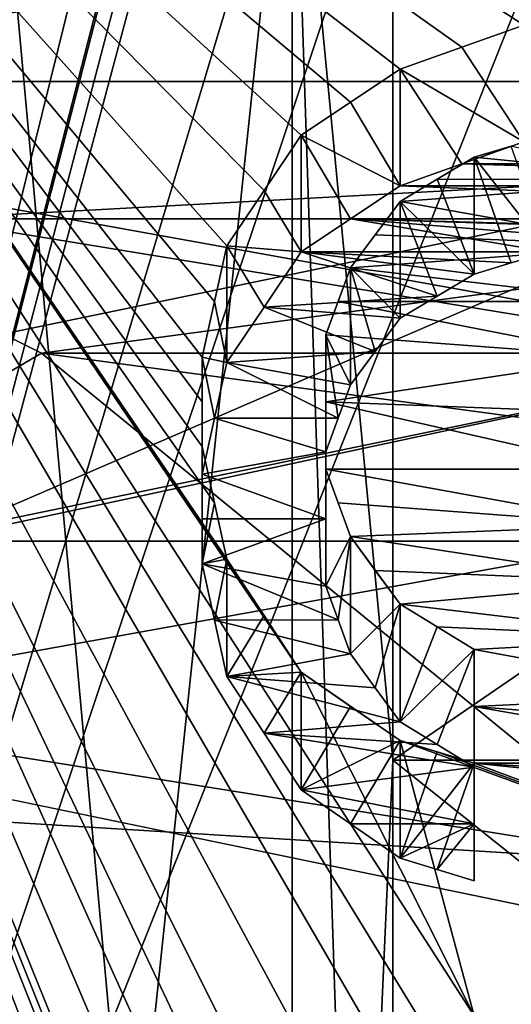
# Model space of a CAD drawing. Header units: millimetres. Extents: x -20 to 172, y -100 to 100.
# Tile 276 of 346: x 116.71 to 118.83, y 16.58 to 20.81. Entities that reach past the tile are written whole.
import ezdxf

# ---------------------------------------------------------------- set-up
doc = ezdxf.new("R2010")
doc.units = ezdxf.units.MM
doc.header["$LTSCALE"] = 37.722908
for name, color, linetype in [('1', 7, 'CONTINUOUS'), ('1791', 7, 'CONTINUOUS'), ('1792', 7, 'CONTINUOUS'), ('1803', 7, 'CONTINUOUS'), ('1820', 7, 'CONTINUOUS'), ('2102', 7, 'CONTINUOUS'), ('2103', 7, 'CONTINUOUS'), ('2104', 7, 'CONTINUOUS'), ('2105', 7, 'CONTINUOUS'), ('2106', 7, 'CONTINUOUS'), ('2107', 7, 'CONTINUOUS'), ('2128', 7, 'CONTINUOUS'), ('2167', 7, 'CONTINUOUS'), ('2168', 7, 'CONTINUOUS'), ('2169', 7, 'CONTINUOUS'), ('2170', 7, 'CONTINUOUS'), ('2171', 7, 'CONTINUOUS'), ('2172', 7, 'CONTINUOUS'), ('2173', 7, 'CONTINUOUS'), ('2174', 7, 'CONTINUOUS'), ('2175', 7, 'CONTINUOUS'), ('2176', 7, 'CONTINUOUS'), ('2177', 7, 'CONTINUOUS'), ('2178', 7, 'CONTINUOUS'), ('2406', 7, 'CONTINUOUS'), ('2407', 7, 'CONTINUOUS'), ('3', 7, 'CONTINUOUS'), ('3021', 7, 'CONTINUOUS'), ('3038', 7, 'CONTINUOUS'), ('3624', 7, 'CONTINUOUS'), ('3625', 7, 'CONTINUOUS'), ('3628', 7, 'CONTINUOUS'), ('3629', 7, 'CONTINUOUS'), ('3630', 7, 'CONTINUOUS'), ('3631', 7, 'CONTINUOUS'), ('3635', 7, 'CONTINUOUS'), ('3638', 7, 'CONTINUOUS'), ('3651', 7, 'CONTINUOUS'), ('3657', 7, 'CONTINUOUS'), ('43', 7, 'CONTINUOUS'), ('48', 7, 'CONTINUOUS'), ('60', 7, 'CONTINUOUS'), ('71', 7, 'CONTINUOUS'), ('85', 7, 'CONTINUOUS'), ('86', 7, 'CONTINUOUS')]:
    doc.layers.add(name, color=color, linetype=linetype)

msp = doc.modelspace()

# ---------------------------------------------------------------- linework, layer by layer
at = {"layer": '1', "color": 250, "linetype": 'Continuous', "true_color": 0x323232}
for points in [[(157, 14.875, -25.7643), (157, 25.7643, -14.875), (-19.8395, 14.875, -25.7643), (157, 14.875, -25.7643)], [(-19.8395, 14.875, -25.7643), (157, 25.7643, -14.875), (-19.8395, 25.7643, -14.875), (-19.8395, 14.875, -25.7643)]]:
    msp.add_3dface(points, dxfattribs=at)
at = {"layer": '1791', "color": 250, "linetype": 'Continuous', "true_color": 0x191919}
for points in [[(114.2371, 18.959, 89.162), (120, 20.1525, 87.0948), (116.325, 18.5674, 88.2404), (114.2371, 18.959, 89.162)], [(120, 20.1525, 87.0948), (114.2371, 18.959, 89.162), (116.325, 19.953, 89.0404), (120, 20.1525, 87.0948)], [(116.325, 18.5674, 88.2404), (120, 20.1525, 87.0948), (123.675, 18.5674, 88.2404), (116.325, 18.5674, 88.2404)], [(123.675, 19.953, 89.0404), (120, 20.1525, 87.0948), (116.325, 19.953, 89.0404), (123.675, 19.953, 89.0404)]]:
    msp.add_3dface(points, dxfattribs=at)
at = {"layer": '1792', "color": 250, "linetype": 'Continuous', "true_color": 0x191919}
for points in [[(120, 19.3525, 88.4804), (116.325, 19.953, 89.0404), (115.3685, 18.3933, 90.1418), (120, 19.3525, 88.4804)], [(123.675, 19.953, 89.0404), (116.325, 19.953, 89.0404), (120, 19.3525, 88.4804), (123.675, 19.953, 89.0404)], [(116.325, 18.5674, 88.2404), (120, 19.3525, 88.4804), (115.3685, 18.3933, 90.1418), (116.325, 18.5674, 88.2404)], [(116.325, 18.5674, 88.2404), (123.675, 18.5674, 88.2404), (120, 19.3525, 88.4804), (116.325, 18.5674, 88.2404)]]:
    msp.add_3dface(points, dxfattribs=at)
at = {"layer": '1803', "color": 250, "linetype": 'Continuous', "true_color": 0x323232}
for points in [[(153.1595, 4.0619, -42.0543), (153.1595, 21.125, -36.5896), (86.8405, 4.0619, -42.0543), (153.1595, 4.0619, -42.0543)], [(86.8405, 4.0619, -42.0543), (153.1595, 21.125, -36.5896), (86.8405, 21.125, -36.5896), (86.8405, 4.0619, -42.0543)]]:
    msp.add_3dface(points, dxfattribs=at)
at = {"layer": '1820', "color": 250, "linetype": 'Continuous', "true_color": 0x323232}
for points in [[(113.7701, 8.1204, -47.5618), (113.7701, 24.125, -41.7857), (117.6064, 9.4876, -47.308), (113.7701, 8.1204, -47.5618)], [(117.9255, 18.003, -44.7655), (113.7701, 24.125, -41.7857), (117.766, 18.2466, -44.6668), (117.9255, 18.003, -44.7655)], [(113.7701, 24.125, -41.7857), (117.9255, 18.003, -44.7655), (118.6702, 16.5257, -45.3317), (113.7701, 24.125, -41.7857)], [(117.766, 18.2466, -44.6668), (113.7701, 24.125, -41.7857), (117.6064, 18.4897, -44.5667), (117.766, 18.2466, -44.6668)], [(117.6064, 18.4897, -44.5667), (113.7701, 24.125, -41.7857), (117.5532, 18.7318, -44.4655), (117.6064, 18.4897, -44.5667)], [(117.5532, 18.7318, -44.4655), (113.7701, 24.125, -41.7857), (117.5, 18.9734, -44.363), (117.5532, 18.7318, -44.4655)], [(117.5, 18.9734, -44.363), (113.7701, 24.125, -41.7857), (117.5, 19.1661, -44.2801), (117.5, 18.9734, -44.363)], [(117.5, 19.1661, -44.2801), (113.7701, 24.125, -41.7857), (117.5, 19.3584, -44.1963), (117.5, 19.1661, -44.2801)], [(117.5, 19.3584, -44.1963), (113.7701, 24.125, -41.7857), (117.5532, 19.5979, -44.0906), (117.5, 19.3584, -44.1963)], [(117.5532, 19.5979, -44.0906), (113.7701, 24.125, -41.7857), (117.6064, 19.837, -43.9836), (117.5532, 19.5979, -44.0906)], [(117.6064, 19.837, -43.9836), (113.7701, 24.125, -41.7857), (117.7659, 20.0751, -43.8754), (117.6064, 19.837, -43.9836)], [(117.7659, 20.0751, -43.8754), (113.7701, 24.125, -41.7857), (117.9255, 20.3127, -43.7659), (117.7659, 20.0751, -43.8754)], [(117.9255, 20.3127, -43.7659), (113.7701, 24.125, -41.7857), (118.1383, 20.4548, -43.6997), (117.9255, 20.3127, -43.7659)], [(118.1383, 20.4548, -43.6997), (113.7701, 24.125, -41.7857), (118.3511, 20.5968, -43.633), (118.1383, 20.4548, -43.6997)], [(118.3511, 20.5968, -43.633), (113.7701, 24.125, -41.7857), (118.617, 20.6912, -43.5883), (118.3511, 20.5968, -43.633)], [(118.617, 20.6912, -43.5883), (113.7701, 24.125, -41.7857), (118.883, 20.7856, -43.5433), (118.617, 20.6912, -43.5883)], [(118.883, 20.7856, -43.5433), (113.7701, 24.125, -41.7857), (119.2553, 20.8327, -43.5208), (118.883, 20.7856, -43.5433)], [(117.6064, 14.0044, -46.1729), (113.7701, 24.125, -41.7857), (117.5532, 14.3616, -46.0631), (117.6064, 14.0044, -46.1729)], [(113.7701, 24.125, -41.7857), (117.6064, 14.0044, -46.1729), (118.2447, 11.8277, -46.7779), (113.7701, 24.125, -41.7857)], [(117.5532, 14.3616, -46.0631), (113.7701, 24.125, -41.7857), (117.5, 14.7179, -45.9505), (117.5532, 14.3616, -46.0631)], [(117.5, 14.7179, -45.9505), (113.7701, 24.125, -41.7857), (117.5, 14.8193, -45.9179), (117.5, 14.7179, -45.9505)], [(117.5, 14.8193, -45.9179), (113.7701, 24.125, -41.7857), (117.5, 14.9207, -45.885), (117.5, 14.8193, -45.9179)], [(117.5, 14.9207, -45.885), (113.7701, 24.125, -41.7857), (117.5531, 15.2741, -45.7686), (117.5, 14.9207, -45.885)], [(117.5531, 15.2741, -45.7686), (113.7701, 24.125, -41.7857), (117.6064, 15.6266, -45.6494), (117.5531, 15.2741, -45.7686)], [(117.6064, 15.6266, -45.6494), (113.7701, 24.125, -41.7857), (117.7127, 15.8271, -45.5803), (117.6064, 15.6266, -45.6494)], [(117.7127, 15.8271, -45.5803), (113.7701, 24.125, -41.7857), (117.8191, 16.0274, -45.5103), (117.7127, 15.8271, -45.5803)], [(117.8191, 16.0274, -45.5103), (113.7701, 24.125, -41.7857), (118.0318, 16.2269, -45.4395), (117.8191, 16.0274, -45.5103)], [(118.0318, 16.2269, -45.4395), (113.7701, 24.125, -41.7857), (118.2447, 16.4263, -45.3678), (118.0318, 16.2269, -45.4395)], [(118.2447, 16.4263, -45.3678), (113.7701, 24.125, -41.7857), (118.4574, 16.476, -45.3498), (118.2447, 16.4263, -45.3678)], [(118.4574, 16.476, -45.3498), (113.7701, 24.125, -41.7857), (118.6702, 16.5257, -45.3317), (118.4574, 16.476, -45.3498)], [(117.6064, 9.4876, -47.308), (113.7701, 24.125, -41.7857), (117.5532, 9.7564, -47.2533), (117.6064, 9.4876, -47.308)], [(117.5532, 9.7564, -47.2533), (113.7701, 24.125, -41.7857), (117.5, 10.025, -47.1971), (117.5532, 9.7564, -47.2533)], [(117.5, 10.025, -47.1971), (113.7701, 24.125, -41.7857), (117.5, 10.2388, -47.1511), (117.5, 10.025, -47.1971)], [(117.5, 10.2388, -47.1511), (113.7701, 24.125, -41.7857), (117.5, 10.4525, -47.1042), (117.5, 10.2388, -47.1511)], [(117.5, 10.4525, -47.1042), (113.7701, 24.125, -41.7857), (117.5531, 10.7184, -47.0444), (117.5, 10.4525, -47.1042)], [(117.5531, 10.7184, -47.0444), (113.7701, 24.125, -41.7857), (117.6064, 10.984, -46.9831), (117.5531, 10.7184, -47.0444)], [(117.6064, 10.984, -46.9831), (113.7701, 24.125, -41.7857), (117.7658, 11.2482, -46.9206), (117.6064, 10.984, -46.9831)], [(117.7658, 11.2482, -46.9206), (113.7701, 24.125, -41.7857), (117.9255, 11.5123, -46.8565), (117.7658, 11.2482, -46.9206)], [(117.9255, 11.5123, -46.8565), (113.7701, 24.125, -41.7857), (118.085, 11.67, -46.8174), (117.9255, 11.5123, -46.8565)], [(118.085, 11.67, -46.8174), (113.7701, 24.125, -41.7857), (118.2447, 11.8277, -46.7779), (118.085, 11.67, -46.8174)], [(118.8298, 20.2652, -43.7879), (119.6276, 20.1226, -43.8537), (118.6702, 20.2178, -43.8099), (118.8298, 20.2652, -43.7879)], [(118.6702, 20.2178, -43.8099), (119.6276, 20.1226, -43.8537), (118.5106, 20.1227, -43.8536), (118.6702, 20.2178, -43.8099)], [(118.5106, 20.1227, -43.8536), (119.6276, 20.1226, -43.8537), (118.3511, 20.0276, -43.8971), (118.5106, 20.1227, -43.8536)], [(119.6276, 20.1226, -43.8537), (119.4149, 19.837, -43.9836), (118.3511, 20.0276, -43.8971), (119.6276, 20.1226, -43.8537)], [(118.3511, 20.0276, -43.8971), (119.4149, 19.837, -43.9836), (118.2447, 19.8846, -43.9621), (118.3511, 20.0276, -43.8971)], [(118.2447, 19.8846, -43.9621), (119.4149, 19.837, -43.9836), (118.1383, 19.7415, -44.0266), (118.2447, 19.8846, -43.9621)], [(119.4149, 19.837, -43.9836), (119.3617, 19.5979, -44.0906), (118.1383, 19.7415, -44.0266), (119.4149, 19.837, -43.9836)], [(118.1383, 19.7415, -44.0266), (119.3617, 19.5979, -44.0906), (118.0851, 19.598, -44.0906), (118.1383, 19.7415, -44.0266)], [(118.0851, 19.598, -44.0906), (119.3085, 19.3584, -44.1963), (118.0319, 19.4543, -44.1542), (118.0851, 19.598, -44.0906)], [(119.3617, 19.5979, -44.0906), (119.3085, 19.3584, -44.1963), (118.0851, 19.598, -44.0906), (119.3617, 19.5979, -44.0906)], [(118.0319, 19.4543, -44.1542), (119.3085, 19.3584, -44.1963), (118.0319, 19.166, -44.2801), (118.0319, 19.4543, -44.1542)], [(119.3085, 19.3584, -44.1963), (119.3085, 19.1179, -44.3009), (118.0319, 19.166, -44.2801), (119.3085, 19.3584, -44.1963)], [(119.3085, 19.1179, -44.3009), (119.3085, 18.8769, -44.4041), (118.0319, 19.166, -44.2801), (119.3085, 19.1179, -44.3009)], [(118.0319, 19.166, -44.2801), (119.3085, 18.8769, -44.4041), (118.0319, 18.8769, -44.4041), (118.0319, 19.166, -44.2801)], [(119.3085, 18.8769, -44.4041), (119.3617, 18.635, -44.5062), (118.0319, 18.8769, -44.4041), (119.3085, 18.8769, -44.4041)], [(118.0319, 18.8769, -44.4041), (119.3617, 18.635, -44.5062), (118.0851, 18.7319, -44.4655), (118.0319, 18.8769, -44.4041)], [(119.3617, 18.635, -44.5062), (118.1383, 18.5867, -44.5264), (118.0851, 18.7319, -44.4655), (119.3617, 18.635, -44.5062)], [(119.4149, 18.3926, -44.6069), (118.1383, 18.5867, -44.5264), (119.3617, 18.635, -44.5062), (119.4149, 18.3926, -44.6069)], [(118.2447, 18.4411, -44.5869), (118.1383, 18.5867, -44.5264), (119.4149, 18.3926, -44.6069), (118.2447, 18.4411, -44.5869)], [(118.3511, 18.2954, -44.6469), (118.2447, 18.4411, -44.5869), (119.4149, 18.3926, -44.6069), (118.3511, 18.2954, -44.6469)], [(119.5745, 18.1492, -44.7065), (118.3511, 18.2954, -44.6469), (119.4149, 18.3926, -44.6069), (119.5745, 18.1492, -44.7065)], [(118.5107, 18.198, -44.6866), (118.3511, 18.2954, -44.6469), (119.5745, 18.1492, -44.7065), (118.5107, 18.198, -44.6866)], [(118.6702, 18.1006, -44.7262), (118.5107, 18.198, -44.6866), (119.5745, 18.1492, -44.7065), (118.6702, 18.1006, -44.7262)], [(119.734, 17.9054, -44.8047), (118.6702, 18.1006, -44.7262), (119.5745, 18.1492, -44.7065), (119.734, 17.9054, -44.8047)], [(118.6702, 17.8564, -44.8242), (118.6702, 18.1006, -44.7262), (119.734, 17.9054, -44.8047), (118.6702, 17.8564, -44.8242)], [(118.1384, 17.8564, -44.8242), (118.3511, 17.7097, -44.8824), (117.9255, 18.003, -44.7655), (118.1384, 17.8564, -44.8242)], [(117.9255, 18.003, -44.7655), (118.3511, 17.7097, -44.8824), (118.6702, 16.5257, -45.3317), (117.9255, 18.003, -44.7655)], [(119.8937, 17.7586, -44.8631), (118.6702, 17.8564, -44.8242), (119.734, 17.9054, -44.8047), (119.8937, 17.7586, -44.8631)], [(118.6702, 17.6117, -44.921), (118.6702, 17.8564, -44.8242), (120.0532, 17.6117, -44.921), (118.6702, 17.6117, -44.921)], [(120.0532, 17.6117, -44.921), (118.6702, 17.8564, -44.8242), (119.8937, 17.7586, -44.8631), (120.0532, 17.6117, -44.921)], [(118.3511, 17.7097, -44.8824), (118.5107, 17.6607, -44.9017), (121.3298, 16.625, -45.2954), (118.3511, 17.7097, -44.8824)], [(118.6702, 16.5257, -45.3317), (118.3511, 17.7097, -44.8824), (121.3298, 16.625, -45.2954), (118.6702, 16.5257, -45.3317)], [(118.6702, 17.6117, -44.921), (121.3298, 16.625, -45.2954), (118.5107, 17.6607, -44.9017), (118.6702, 17.6117, -44.921)], [(120.5851, 17.4153, -44.9975), (118.6702, 17.6117, -44.921), (120.3192, 17.5135, -44.9593), (120.5851, 17.4153, -44.9975)], [(118.6702, 17.6117, -44.921), (120.5851, 17.4153, -44.9975), (121.3298, 16.625, -45.2954), (118.6702, 17.6117, -44.921)], [(120.3192, 17.5135, -44.9593), (118.6702, 17.6117, -44.921), (120.0532, 17.6117, -44.921), (120.3192, 17.5135, -44.9593)], [(121.3298, 16.3764, -45.3859), (118.6702, 16.5257, -45.3317), (121.3298, 16.625, -45.2954), (121.3298, 16.3764, -45.3859)]]:
    msp.add_3dface(points, dxfattribs=at)
at = {"layer": '2102', "color": 250, "linetype": 'Continuous', "true_color": 0x323232}
for points in [[(118.1383, 18.5867, -44.5264), (118.0319, 18.8769, -44.4041), (118.0851, 18.7319, -44.4655), (118.1383, 18.5867, -44.5264)], [(118.0319, 18.8769, -44.4041), (118.1383, 18.5867, -44.5264), (118.0319, 18.3731, -43.5315), (118.0319, 18.8769, -44.4041)], [(118.0319, 18.3731, -43.5315), (118.1383, 18.5867, -44.5264), (118.0851, 18.2279, -43.5925), (118.0319, 18.3731, -43.5315)], [(118.0851, 18.2279, -43.5925), (118.1383, 18.5867, -44.5264), (118.1383, 18.0824, -43.653), (118.0851, 18.2279, -43.5925)]]:
    msp.add_3dface(points, dxfattribs=at)
at = {"layer": '2103', "color": 250, "linetype": 'Continuous', "true_color": 0x323232}
for points in [[(118.0319, 19.4543, -44.1542), (118.0319, 19.166, -44.2801), (118.0319, 18.8769, -44.4041), (118.0319, 19.4543, -44.1542)], [(118.0319, 19.4543, -44.1542), (118.0319, 18.8769, -44.4041), (118.0319, 18.9513, -43.2829), (118.0319, 19.4543, -44.1542)], [(118.0319, 18.9513, -43.2829), (118.0319, 18.8769, -44.4041), (118.0319, 18.6626, -43.4082), (118.0319, 18.9513, -43.2829)], [(118.0319, 18.6626, -43.4082), (118.0319, 18.8769, -44.4041), (118.0319, 18.3731, -43.5315), (118.0319, 18.6626, -43.4082)]]:
    msp.add_3dface(points, dxfattribs=at)
at = {"layer": '2104', "color": 250, "linetype": 'Continuous', "true_color": 0x323232}
for points in [[(118.1383, 19.7415, -44.0266), (118.0851, 19.598, -44.0906), (118.0319, 19.4543, -44.1542), (118.1383, 19.7415, -44.0266)], [(118.1383, 19.7415, -44.0266), (118.0319, 19.4543, -44.1542), (118.1383, 19.2388, -43.1559), (118.1383, 19.7415, -44.0266)], [(118.1383, 19.2388, -43.1559), (118.0319, 19.4543, -44.1542), (118.0851, 19.0951, -43.2196), (118.1383, 19.2388, -43.1559)], [(118.0851, 19.0951, -43.2196), (118.0319, 19.4543, -44.1542), (118.0319, 18.9513, -43.2829), (118.0851, 19.0951, -43.2196)]]:
    msp.add_3dface(points, dxfattribs=at)
at = {"layer": '2105', "color": 250, "linetype": 'Continuous', "true_color": 0x323232}
for points in [[(118.3511, 20.0276, -43.8971), (118.2447, 19.8846, -43.9621), (118.1383, 19.7415, -44.0266), (118.3511, 20.0276, -43.8971)], [(118.3511, 20.0276, -43.8971), (118.1383, 19.7415, -44.0266), (118.3511, 19.5252, -43.0271), (118.3511, 20.0276, -43.8971)], [(118.3511, 19.5252, -43.0271), (118.1383, 19.7415, -44.0266), (118.2447, 19.3821, -43.0917), (118.3511, 19.5252, -43.0271)], [(118.2447, 19.3821, -43.0917), (118.1383, 19.7415, -44.0266), (118.1383, 19.2388, -43.1559), (118.2447, 19.3821, -43.0917)]]:
    msp.add_3dface(points, dxfattribs=at)
at = {"layer": '2106', "color": 250, "linetype": 'Continuous', "true_color": 0x323232}
for points in [[(118.6702, 20.2178, -43.8099), (118.5106, 20.1227, -43.8536), (118.6702, 19.7156, -42.9401), (118.6702, 20.2178, -43.8099)], [(118.3511, 20.0276, -43.8971), (118.6702, 19.7156, -42.9401), (118.5106, 20.1227, -43.8536), (118.3511, 20.0276, -43.8971)], [(118.6702, 19.7156, -42.9401), (118.3511, 20.0276, -43.8971), (118.5106, 19.6205, -42.9837), (118.6702, 19.7156, -42.9401)], [(118.5106, 19.6205, -42.9837), (118.3511, 20.0276, -43.8971), (118.3511, 19.5252, -43.0271), (118.5106, 19.6205, -42.9837)]]:
    msp.add_3dface(points, dxfattribs=at)
at = {"layer": '2107', "color": 250, "linetype": 'Continuous', "true_color": 0x323232}
for points in [[(118.6702, 20.2178, -43.8099), (118.9894, 19.8107, -42.8964), (118.8298, 20.2652, -43.7879), (118.6702, 20.2178, -43.8099)], [(118.9894, 19.8107, -42.8964), (118.6702, 20.2178, -43.8099), (118.8298, 19.7632, -42.9183), (118.9894, 19.8107, -42.8964)], [(118.8298, 19.7632, -42.9183), (118.6702, 20.2178, -43.8099), (118.6702, 19.7156, -42.9401), (118.8298, 19.7632, -42.9183)]]:
    msp.add_3dface(points, dxfattribs=at)
at = {"layer": '2128', "color": 250, "linetype": 'Continuous', "true_color": 0x323232}
for points in [[(118.617, 20.1896, -42.7194), (118.883, 20.284, -42.6746), (121.383, 20.1896, -42.7194), (118.617, 20.1896, -42.7194)], [(118.3511, 20.095, -42.7639), (118.617, 20.1896, -42.7194), (121.6489, 20.095, -42.7639), (118.3511, 20.095, -42.7639)], [(118.617, 20.1896, -42.7194), (121.383, 20.1896, -42.7194), (121.6489, 20.095, -42.7639), (118.617, 20.1896, -42.7194)], [(118.1383, 19.9529, -42.8304), (118.3511, 20.095, -42.7639), (121.8617, 19.9529, -42.8304), (118.1383, 19.9529, -42.8304)], [(118.3511, 20.095, -42.7639), (121.6489, 20.095, -42.7639), (121.8617, 19.9529, -42.8304), (118.3511, 20.095, -42.7639)], [(118.9894, 19.8107, -42.8964), (117.9255, 19.8107, -42.8964), (118.1383, 19.9529, -42.8304), (118.9894, 19.8107, -42.8964)], [(119.8404, 19.9056, -42.8524), (119.6277, 19.9056, -42.8524), (118.1383, 19.9529, -42.8304), (119.8404, 19.9056, -42.8524)], [(119.8404, 19.9056, -42.8524), (118.1383, 19.9529, -42.8304), (121.8617, 19.9529, -42.8304), (119.8404, 19.9056, -42.8524)], [(119.6277, 19.9056, -42.8524), (119.3085, 19.8581, -42.8744), (118.1383, 19.9529, -42.8304), (119.6277, 19.9056, -42.8524)], [(119.3085, 19.8581, -42.8744), (118.9894, 19.8107, -42.8964), (118.1383, 19.9529, -42.8304), (119.3085, 19.8581, -42.8744)], [(118.5106, 19.6205, -42.9837), (117.7659, 19.5728, -43.0054), (117.9255, 19.8107, -42.8964), (118.5106, 19.6205, -42.9837)], [(118.9894, 19.8107, -42.8964), (118.8298, 19.7632, -42.9183), (117.9255, 19.8107, -42.8964), (118.9894, 19.8107, -42.8964)], [(118.8298, 19.7632, -42.9183), (118.6702, 19.7156, -42.9401), (117.9255, 19.8107, -42.8964), (118.8298, 19.7632, -42.9183)], [(118.6702, 19.7156, -42.9401), (118.5106, 19.6205, -42.9837), (117.9255, 19.8107, -42.8964), (118.6702, 19.7156, -42.9401)], [(118.5106, 19.6205, -42.9837), (118.3511, 19.5252, -43.0271), (117.7659, 19.5728, -43.0054), (118.5106, 19.6205, -42.9837)], [(118.2447, 19.3821, -43.0917), (117.6064, 19.3344, -43.1132), (117.7659, 19.5728, -43.0054), (118.2447, 19.3821, -43.0917)], [(118.3511, 19.5252, -43.0271), (118.2447, 19.3821, -43.0917), (117.7659, 19.5728, -43.0054), (118.3511, 19.5252, -43.0271)], [(118.2447, 19.3821, -43.0917), (118.1383, 19.2388, -43.1559), (117.6064, 19.3344, -43.1132), (118.2447, 19.3821, -43.0917)], [(118.0851, 19.0951, -43.2196), (117.5532, 19.0951, -43.2197), (117.6064, 19.3344, -43.1132), (118.0851, 19.0951, -43.2196)], [(118.1383, 19.2388, -43.1559), (118.0851, 19.0951, -43.2196), (117.6064, 19.3344, -43.1132), (118.1383, 19.2388, -43.1559)], [(118.0319, 18.9513, -43.2829), (117.5, 18.8552, -43.3249), (117.5532, 19.0951, -43.2197), (118.0319, 18.9513, -43.2829)], [(118.0851, 19.0951, -43.2196), (118.0319, 18.9513, -43.2829), (117.5532, 19.0951, -43.2197), (118.0851, 19.0951, -43.2196)], [(118.0319, 18.9513, -43.2829), (118.0319, 18.6626, -43.4082), (117.5, 18.8552, -43.3249), (118.0319, 18.9513, -43.2829)], [(118.0319, 18.6626, -43.4082), (117.5, 18.6627, -43.4081), (117.5, 18.8552, -43.3249), (118.0319, 18.6626, -43.4082)], [(118.0319, 18.6626, -43.4082), (117.5, 18.4698, -43.4906), (117.5, 18.6627, -43.4081), (118.0319, 18.6626, -43.4082)], [(118.0319, 18.6626, -43.4082), (118.0319, 18.3731, -43.5315), (117.5, 18.4698, -43.4906), (118.0319, 18.6626, -43.4082)], [(118.0319, 18.3731, -43.5315), (118.0851, 18.2279, -43.5925), (117.5, 18.4698, -43.4906), (118.0319, 18.3731, -43.5315)], [(118.0851, 18.2279, -43.5925), (117.5532, 18.2278, -43.5925), (117.5, 18.4698, -43.4906), (118.0851, 18.2279, -43.5925)], [(118.0851, 18.2279, -43.5925), (118.1383, 18.0824, -43.653), (117.5532, 18.2278, -43.5925), (118.0851, 18.2279, -43.5925)], [(118.1383, 18.0824, -43.653), (117.6064, 17.9853, -43.6931), (117.5532, 18.2278, -43.5925), (118.1383, 18.0824, -43.653)], [(118.1383, 18.0824, -43.653), (118.2447, 17.9367, -43.7131), (117.6064, 17.9853, -43.6931), (118.1383, 18.0824, -43.653)], [(118.2447, 17.9367, -43.7131), (118.3511, 17.7907, -43.7727), (117.6064, 17.9853, -43.6931), (118.2447, 17.9367, -43.7131)], [(118.3511, 17.7907, -43.7727), (117.766, 17.7419, -43.7926), (117.6064, 17.9853, -43.6931), (118.3511, 17.7907, -43.7727)], [(118.3511, 17.7907, -43.7727), (118.5107, 17.6932, -43.8122), (117.766, 17.7419, -43.7926), (118.3511, 17.7907, -43.7727)], [(118.5107, 17.6932, -43.8122), (118.6702, 17.5956, -43.8515), (117.766, 17.7419, -43.7926), (118.5107, 17.6932, -43.8122)], [(118.6702, 17.5956, -43.8515), (117.9255, 17.4979, -43.8906), (117.766, 17.7419, -43.7926), (118.6702, 17.5956, -43.8515)], [(118.6702, 17.5956, -43.8515), (118.6702, 17.351, -43.9489), (117.9255, 17.4979, -43.8906), (118.6702, 17.5956, -43.8515)], [(118.6702, 17.351, -43.9489), (118.1384, 17.3511, -43.9489), (117.9255, 17.4979, -43.8906), (118.6702, 17.351, -43.9489)], [(118.6702, 17.351, -43.9489), (118.3511, 17.2041, -44.0066), (118.1384, 17.3511, -43.9489), (118.6702, 17.351, -43.9489)], [(118.3511, 17.2041, -44.0066), (118.6702, 17.351, -43.9489), (118.5107, 17.155, -44.0258), (118.3511, 17.2041, -44.0066)], [(118.6702, 17.1059, -44.0449), (118.5107, 17.155, -44.0258), (118.6702, 17.351, -43.9489), (118.6702, 17.1059, -44.0449)]]:
    msp.add_3dface(points, dxfattribs=at)
at = {"layer": '2167', "color": 250, "linetype": 'Continuous', "true_color": 0x323232}
for points in [[(118.1383, 18.5867, -44.5264), (118.2447, 18.4411, -44.5869), (118.3511, 18.2954, -44.6469), (118.1383, 18.5867, -44.5264)], [(118.1383, 18.5867, -44.5264), (118.3511, 18.2954, -44.6469), (118.1383, 18.0824, -43.653), (118.1383, 18.5867, -44.5264)], [(118.1383, 18.0824, -43.653), (118.3511, 18.2954, -44.6469), (118.2447, 17.9367, -43.7131), (118.1383, 18.0824, -43.653)], [(118.2447, 17.9367, -43.7131), (118.3511, 18.2954, -44.6469), (118.3511, 17.7907, -43.7727), (118.2447, 17.9367, -43.7131)]]:
    msp.add_3dface(points, dxfattribs=at)
at = {"layer": '2168', "color": 250, "linetype": 'Continuous', "true_color": 0x323232}
for points in [[(118.3511, 18.2954, -44.6469), (118.5107, 18.198, -44.6866), (118.3511, 17.7907, -43.7727), (118.3511, 18.2954, -44.6469)], [(118.6702, 18.1006, -44.7262), (118.3511, 17.7907, -43.7727), (118.5107, 18.198, -44.6866), (118.6702, 18.1006, -44.7262)], [(118.3511, 17.7907, -43.7727), (118.6702, 18.1006, -44.7262), (118.5107, 17.6932, -43.8122), (118.3511, 17.7907, -43.7727)], [(118.5107, 17.6932, -43.8122), (118.6702, 18.1006, -44.7262), (118.6702, 17.5956, -43.8515), (118.5107, 17.6932, -43.8122)]]:
    msp.add_3dface(points, dxfattribs=at)
at = {"layer": '2169', "color": 250, "linetype": 'Continuous', "true_color": 0x323232}
for points in [[(118.6702, 18.1006, -44.7262), (118.6702, 17.8564, -44.8242), (118.6702, 17.6117, -44.921), (118.6702, 18.1006, -44.7262)], [(118.6702, 18.1006, -44.7262), (118.6702, 17.6117, -44.921), (118.6702, 17.5956, -43.8515), (118.6702, 18.1006, -44.7262)], [(118.6702, 17.5956, -43.8515), (118.6702, 17.6117, -44.921), (118.6702, 17.351, -43.9489), (118.6702, 17.5956, -43.8515)], [(118.6702, 17.351, -43.9489), (118.6702, 17.6117, -44.921), (118.6702, 17.1059, -44.0449), (118.6702, 17.351, -43.9489)]]:
    msp.add_3dface(points, dxfattribs=at)
at = {"layer": '2170', "color": 250, "linetype": 'Continuous', "true_color": 0x323232}
for points in [[(118.5107, 17.6607, -44.9017), (118.3511, 17.7097, -44.8824), (118.3511, 17.2041, -44.0066), (118.5107, 17.6607, -44.9017)], [(118.6702, 17.6117, -44.921), (118.5107, 17.6607, -44.9017), (118.3511, 17.2041, -44.0066), (118.6702, 17.6117, -44.921)], [(118.5107, 17.155, -44.0258), (118.6702, 17.6117, -44.921), (118.3511, 17.2041, -44.0066), (118.5107, 17.155, -44.0258)], [(118.6702, 17.1059, -44.0449), (118.6702, 17.6117, -44.921), (118.5107, 17.155, -44.0258), (118.6702, 17.1059, -44.0449)]]:
    msp.add_3dface(points, dxfattribs=at)
at = {"layer": '2171', "color": 250, "linetype": 'Continuous', "true_color": 0x323232}
for points in [[(118.1384, 17.8564, -44.8242), (117.9255, 18.003, -44.7655), (117.9255, 17.4979, -43.8906), (118.1384, 17.8564, -44.8242)], [(118.3511, 17.7097, -44.8824), (118.1384, 17.8564, -44.8242), (117.9255, 17.4979, -43.8906), (118.3511, 17.7097, -44.8824)], [(118.1384, 17.3511, -43.9489), (118.3511, 17.7097, -44.8824), (117.9255, 17.4979, -43.8906), (118.1384, 17.3511, -43.9489)], [(118.3511, 17.2041, -44.0066), (118.3511, 17.7097, -44.8824), (118.1384, 17.3511, -43.9489), (118.3511, 17.2041, -44.0066)]]:
    msp.add_3dface(points, dxfattribs=at)
at = {"layer": '2172', "color": 250, "linetype": 'Continuous', "true_color": 0x323232}
for points in [[(117.766, 18.2466, -44.6668), (117.6064, 18.4897, -44.5667), (117.6064, 17.9853, -43.6931), (117.766, 18.2466, -44.6668)], [(117.9255, 18.003, -44.7655), (117.766, 18.2466, -44.6668), (117.6064, 17.9853, -43.6931), (117.9255, 18.003, -44.7655)], [(117.766, 17.7419, -43.7926), (117.9255, 18.003, -44.7655), (117.6064, 17.9853, -43.6931), (117.766, 17.7419, -43.7926)], [(117.9255, 17.4979, -43.8906), (117.9255, 18.003, -44.7655), (117.766, 17.7419, -43.7926), (117.9255, 17.4979, -43.8906)]]:
    msp.add_3dface(points, dxfattribs=at)
at = {"layer": '2173', "color": 250, "linetype": 'Continuous', "true_color": 0x323232}
for points in [[(117.5532, 18.7318, -44.4655), (117.5, 18.9734, -44.363), (117.5, 18.4698, -43.4906), (117.5532, 18.7318, -44.4655)], [(117.6064, 18.4897, -44.5667), (117.5532, 18.7318, -44.4655), (117.5, 18.4698, -43.4906), (117.6064, 18.4897, -44.5667)], [(117.5532, 18.2278, -43.5925), (117.6064, 18.4897, -44.5667), (117.5, 18.4698, -43.4906), (117.5532, 18.2278, -43.5925)], [(117.6064, 17.9853, -43.6931), (117.6064, 18.4897, -44.5667), (117.5532, 18.2278, -43.5925), (117.6064, 17.9853, -43.6931)]]:
    msp.add_3dface(points, dxfattribs=at)
at = {"layer": '2174', "color": 250, "linetype": 'Continuous', "true_color": 0x323232}
for points in [[(117.5, 19.1661, -44.2801), (117.5, 19.3584, -44.1963), (117.5, 18.8552, -43.3249), (117.5, 19.1661, -44.2801)], [(117.5, 18.9734, -44.363), (117.5, 19.1661, -44.2801), (117.5, 18.8552, -43.3249), (117.5, 18.9734, -44.363)], [(117.5, 18.4698, -43.4906), (117.5, 18.9734, -44.363), (117.5, 18.6627, -43.4081), (117.5, 18.4698, -43.4906)], [(117.5, 18.6627, -43.4081), (117.5, 18.9734, -44.363), (117.5, 18.8552, -43.3249), (117.5, 18.6627, -43.4081)]]:
    msp.add_3dface(points, dxfattribs=at)
at = {"layer": '2175', "color": 250, "linetype": 'Continuous', "true_color": 0x323232}
for points in [[(117.5532, 19.5979, -44.0906), (117.6064, 19.837, -43.9836), (117.6064, 19.3344, -43.1132), (117.5532, 19.5979, -44.0906)], [(117.5, 19.3584, -44.1963), (117.5532, 19.5979, -44.0906), (117.6064, 19.3344, -43.1132), (117.5, 19.3584, -44.1963)], [(117.5, 18.8552, -43.3249), (117.5, 19.3584, -44.1963), (117.5532, 19.0951, -43.2197), (117.5, 18.8552, -43.3249)], [(117.5532, 19.0951, -43.2197), (117.5, 19.3584, -44.1963), (117.6064, 19.3344, -43.1132), (117.5532, 19.0951, -43.2197)]]:
    msp.add_3dface(points, dxfattribs=at)
at = {"layer": '2176', "color": 250, "linetype": 'Continuous', "true_color": 0x323232}
for points in [[(117.7659, 20.0751, -43.8754), (117.9255, 20.3127, -43.7659), (117.9255, 19.8107, -42.8964), (117.7659, 20.0751, -43.8754)], [(117.6064, 19.837, -43.9836), (117.7659, 20.0751, -43.8754), (117.9255, 19.8107, -42.8964), (117.6064, 19.837, -43.9836)], [(117.6064, 19.3344, -43.1132), (117.6064, 19.837, -43.9836), (117.7659, 19.5728, -43.0054), (117.6064, 19.3344, -43.1132)], [(117.7659, 19.5728, -43.0054), (117.6064, 19.837, -43.9836), (117.9255, 19.8107, -42.8964), (117.7659, 19.5728, -43.0054)]]:
    msp.add_3dface(points, dxfattribs=at)
at = {"layer": '2177', "color": 250, "linetype": 'Continuous', "true_color": 0x323232}
for points in [[(118.1383, 20.4548, -43.6997), (118.3511, 20.5968, -43.633), (118.3511, 20.095, -42.7639), (118.1383, 20.4548, -43.6997)], [(117.9255, 20.3127, -43.7659), (118.1383, 20.4548, -43.6997), (118.3511, 20.095, -42.7639), (117.9255, 20.3127, -43.7659)], [(117.9255, 19.8107, -42.8964), (117.9255, 20.3127, -43.7659), (118.1383, 19.9529, -42.8304), (117.9255, 19.8107, -42.8964)], [(118.1383, 19.9529, -42.8304), (117.9255, 20.3127, -43.7659), (118.3511, 20.095, -42.7639), (118.1383, 19.9529, -42.8304)]]:
    msp.add_3dface(points, dxfattribs=at)
at = {"layer": '2178', "color": 250, "linetype": 'Continuous', "true_color": 0x323232}
for points in [[(118.617, 20.6912, -43.5883), (118.883, 20.7856, -43.5433), (118.883, 20.284, -42.6746), (118.617, 20.6912, -43.5883)], [(118.3511, 20.5968, -43.633), (118.617, 20.6912, -43.5883), (118.883, 20.284, -42.6746), (118.3511, 20.5968, -43.633)], [(118.3511, 20.095, -42.7639), (118.3511, 20.5968, -43.633), (118.617, 20.1896, -42.7194), (118.3511, 20.095, -42.7639)], [(118.617, 20.1896, -42.7194), (118.3511, 20.5968, -43.633), (118.883, 20.284, -42.6746), (118.617, 20.1896, -42.7194)]]:
    msp.add_3dface(points, dxfattribs=at)
at = {"layer": '2406', "color": 250, "linetype": 'Continuous', "true_color": 0x323232}
for points in [[(81.5, 31.6164, -35.1136), (158.5, 14.6011, -44.9374), (81.5, 14.6011, -44.9374), (81.5, 31.6164, -35.1136)], [(158.5, 31.6164, -35.1136), (158.5, 14.6011, -44.9374), (81.5, 31.6164, -35.1136), (158.5, 31.6164, -35.1136)]]:
    msp.add_3dface(points, dxfattribs=at)
at = {"layer": '2407', "color": 250, "linetype": 'Continuous', "true_color": 0x323232}
for points in [[(158.5, 32.9547, -36.5999), (158.5, 15.2191, -46.8395), (81.5, 32.9547, -36.5999), (158.5, 32.9547, -36.5999)], [(81.5, 32.9547, -36.5999), (158.5, 15.2191, -46.8395), (81.5, 15.2191, -46.8395), (81.5, 32.9547, -36.5999)]]:
    msp.add_3dface(points, dxfattribs=at)
at = {"layer": '3', "color": 250, "linetype": 'Continuous', "true_color": 0x323232}
for points in [[(157, 25.7643, 14.875), (157, 14.875, 25.7643), (-19.8395, 25.7643, 14.875), (157, 25.7643, 14.875)], [(-19.8395, 25.7643, 14.875), (157, 14.875, 25.7643), (-19.8395, 14.875, 25.7643), (-19.8395, 25.7643, 14.875)]]:
    msp.add_3dface(points, dxfattribs=at)
at = {"layer": '3021', "color": 250, "linetype": 'Continuous', "true_color": 0x323232}
for points in [[(153.1595, 21.125, 36.5896), (153.1595, 4.0619, 42.0543), (86.8405, 21.125, 36.5896), (153.1595, 21.125, 36.5896)], [(86.8405, 21.125, 36.5896), (153.1595, 4.0619, 42.0543), (86.8405, 4.0619, 42.0543), (86.8405, 21.125, 36.5896)]]:
    msp.add_3dface(points, dxfattribs=at)
at = {"layer": '3038', "color": 250, "linetype": 'Continuous', "true_color": 0x323232}
for points in [[(113.7701, 24.125, 41.7857), (113.7701, 8.1204, 47.5618), (117.7128, 24.0528, 41.8273), (113.7701, 24.125, 41.7857)], [(117.7128, 24.0528, 41.8273), (113.7701, 8.1204, 47.5618), (117.8191, 23.872, 41.9308), (117.7128, 24.0528, 41.8273)], [(113.7701, 8.1204, 47.5618), (117.5, 22.5936, 42.6332), (117.8191, 23.872, 41.9308), (113.7701, 8.1204, 47.5618)], [(117.5, 22.5936, 42.6332), (113.7701, 8.1204, 47.5618), (117.5, 22.3167, 42.7788), (117.5, 22.5936, 42.6332)], [(117.5, 22.3167, 42.7788), (113.7701, 8.1204, 47.5618), (117.5, 22.0389, 42.9226), (117.5, 22.3167, 42.7788)], [(117.5, 22.0389, 42.9226), (113.7701, 8.1204, 47.5618), (117.8724, 21.76, 43.0646), (117.5, 22.0389, 42.9226)], [(117.8724, 21.76, 43.0646), (113.7701, 8.1204, 47.5618), (118.2447, 21.4802, 43.2049), (117.8724, 21.76, 43.0646)], [(113.7701, 8.1204, 47.5618), (118.9894, 9.6599, 47.2731), (119.0957, 21.4802, 43.2049), (113.7701, 8.1204, 47.5618)], [(118.2447, 21.4802, 43.2049), (113.7701, 8.1204, 47.5618), (119.0957, 21.4802, 43.2049), (118.2447, 21.4802, 43.2049)]]:
    msp.add_3dface(points, dxfattribs=at)
at = {"layer": '3624', "color": 250, "linetype": 'Continuous', "true_color": 0x323232}
for points in [[(81.5, 14.6011, 44.9374), (158.5, 31.6164, 35.1136), (81.5, 31.6164, 35.1136), (81.5, 14.6011, 44.9374)], [(158.5, 14.6011, 44.9374), (158.5, 31.6164, 35.1136), (81.5, 14.6011, 44.9374), (158.5, 14.6011, 44.9374)]]:
    msp.add_3dface(points, dxfattribs=at)
at = {"layer": '3625', "color": 250, "linetype": 'Continuous', "true_color": 0x323232}
for points in [[(158.5, 15.2191, 46.8395), (158.5, 32.9547, 36.5999), (81.5, 15.2191, 46.8395), (158.5, 15.2191, 46.8395)], [(81.5, 15.2191, 46.8395), (158.5, 32.9547, 36.5999), (81.5, 32.9547, 36.5999), (81.5, 15.2191, 46.8395)]]:
    msp.add_3dface(points, dxfattribs=at)
at = {"layer": '3628', "color": 150, "linetype": 'Continuous', "true_color": 0x378cff}
for points in [[(72, 10.0141, -43.8712), (72, 28.0584, -35.181), (172, 10.0141, -43.8712), (72, 10.0141, -43.8712)], [(72, 28.0584, -35.181), (172, 28.0584, -35.181), (172, 10.0141, -43.8712), (72, 28.0584, -35.181)]]:
    msp.add_3dface(points, dxfattribs=at)
at = {"layer": '3629', "color": 150, "linetype": 'Continuous', "true_color": 0x378cff}
for points in [[(72, 28.0584, 35.181), (72, 10.0141, 43.8712), (172, 28.0584, 35.181), (72, 28.0584, 35.181)], [(72, 10.0141, 43.8712), (172, 10.0141, 43.8712), (172, 28.0584, 35.181), (72, 10.0141, 43.8712)]]:
    msp.add_3dface(points, dxfattribs=at)
at = {"layer": '3630', "color": 150, "linetype": 'Continuous', "true_color": 0x378cff}
for points in [[(72, 8.836, 38.7099), (72, 24.7574, 31.0421), (172, 8.836, 38.7099), (72, 8.836, 38.7099)], [(72, 24.7574, 31.0421), (172, 24.7574, 31.0421), (172, 8.836, 38.7099), (72, 24.7574, 31.0421)]]:
    msp.add_3dface(points, dxfattribs=at)
at = {"layer": '3631', "color": 150, "linetype": 'Continuous', "true_color": 0x378cff}
for points in [[(72, 24.7574, -31.0421), (72, 8.836, -38.7099), (172, 24.7574, -31.0421), (72, 24.7574, -31.0421)], [(72, 8.836, -38.7099), (172, 8.836, -38.7099), (172, 24.7574, -31.0421), (72, 8.836, -38.7099)]]:
    msp.add_3dface(points, dxfattribs=at)
at = {"layer": '3635', "color": 7, "linetype": 'Continuous', "true_color": 0xf5f5f5}
for points in [[(120, 24.7485, 89.9434), (114.3575, -25.2677, 63.7649), (114.3566, 23.5797, 91.9678), (120, 24.7485, 89.9434)], [(120, -24.0994, 61.7414), (114.3575, -25.2677, 63.7649), (120, 24.7485, 89.9434), (120, -24.0994, 61.7414)]]:
    msp.add_3dface(points, dxfattribs=at)
at = {"layer": '3638', "color": 7, "linetype": 'Continuous', "true_color": 0xf5f5f5}
for points in [[(114.3575, -30.9118, 73.5408), (120, -32.0801, 75.5643), (114.3566, 17.9363, 101.7425), (114.3575, -30.9118, 73.5408)], [(114.3566, 17.9363, 101.7425), (120, -32.0801, 75.5643), (120, 16.7675, 103.7669), (114.3566, 17.9363, 101.7425)]]:
    msp.add_3dface(points, dxfattribs=at)
at = {"layer": '3651', "color": 7, "linetype": 'Continuous', "true_color": 0xf5f5f5}
for points in [[(114.4698, 20.5438, 100.4171), (126.3855, 22.1397, 97.6529), (113.6145, 22.1397, 97.6529), (114.4698, 20.5438, 100.4171)], [(125.5302, 20.5438, 100.4171), (126.3855, 22.1397, 97.6529), (114.4698, 20.5438, 100.4171), (125.5302, 20.5438, 100.4171)], [(116.8082, 19.3746, 102.4422), (125.5302, 20.5438, 100.4171), (114.4698, 20.5438, 100.4171), (116.8082, 19.3746, 102.4422)], [(123.1918, 19.3746, 102.4422), (125.5302, 20.5438, 100.4171), (116.8082, 19.3746, 102.4422), (123.1918, 19.3746, 102.4422)], [(120, 18.947, 103.1829), (123.1918, 19.3746, 102.4422), (116.8082, 19.3746, 102.4422), (120, 18.947, 103.1829)]]:
    msp.add_3dface(points, dxfattribs=at)
at = {"layer": '3657', "color": 7, "linetype": 'Continuous', "true_color": 0xf5f5f5}
for points in [[(116.8082, 19.3746, 102.4422), (114.4698, 20.5438, 100.4171), (114.3566, 17.9363, 101.7425), (116.8082, 19.3746, 102.4422)], [(116.8082, 19.3746, 102.4422), (114.3566, 17.9363, 101.7425), (120, 16.7675, 103.7669), (116.8082, 19.3746, 102.4422)], [(120, 18.947, 103.1829), (116.8082, 19.3746, 102.4422), (120, 16.7675, 103.7669), (120, 18.947, 103.1829)]]:
    msp.add_3dface(points, dxfattribs=at)
at = {"layer": '43', "color": 250, "linetype": 'Continuous', "true_color": 0x323232}
for points in [[(118.3207, 24.9255, 24.9255), (118.3207, 17.625, 30.5274), (128.9793, 24.9255, 24.9255), (118.3207, 24.9255, 24.9255)], [(128.9793, 24.9255, 24.9255), (118.3207, 17.625, 30.5274), (128.9793, 17.625, 30.5274), (128.9793, 24.9255, 24.9255)], [(118.3207, 17.625, 30.5274), (118.3207, 9.1234, 34.0489), (128.9793, 17.625, 30.5274), (118.3207, 17.625, 30.5274)], [(128.9793, 17.625, 30.5274), (118.3207, 9.1234, 34.0489), (128.9793, 9.1234, 34.0489), (128.9793, 17.625, 30.5274)]]:
    msp.add_3dface(points, dxfattribs=at)
at = {"layer": '48', "color": 250, "linetype": 'Continuous', "true_color": 0x323232}
for points in [[(118.3207, 17.625, -30.5274), (118.3207, 24.9255, -24.9255), (128.9793, 17.625, -30.5274), (118.3207, 17.625, -30.5274)], [(128.9793, 17.625, -30.5274), (118.3207, 24.9255, -24.9255), (128.9793, 24.9255, -24.9255), (128.9793, 17.625, -30.5274)], [(118.3207, 9.1234, -34.0489), (118.3207, 17.625, -30.5274), (128.9793, 9.1234, -34.0489), (118.3207, 9.1234, -34.0489)], [(128.9793, 9.1234, -34.0489), (118.3207, 17.625, -30.5274), (128.9793, 17.625, -30.5274), (128.9793, 9.1234, -34.0489)]]:
    msp.add_3dface(points, dxfattribs=at)
at = {"layer": '60', "color": 250, "linetype": 'Continuous', "true_color": 0x323232}
for points in [[(116.4443, 8.4558, 37.0473), (117.8877, 22.1339, 27.755), (116.4443, 23.6926, 29.7096), (116.4443, 8.4558, 37.0473)], [(117.8877, 7.8995, 34.6099), (117.8877, 22.1339, 27.755), (116.4443, 8.4558, 37.0473), (117.8877, 7.8995, 34.6099)]]:
    msp.add_3dface(points, dxfattribs=at)
at = {"layer": '71', "color": 250, "linetype": 'Continuous', "true_color": 0x323232}
for points in [[(117.8877, 22.1339, -27.755), (117.8877, 7.8995, -34.6099), (116.4443, 23.6926, -29.7096), (117.8877, 22.1339, -27.755)], [(116.4443, 23.6926, -29.7096), (117.8877, 7.8995, -34.6099), (116.4443, 8.4558, -37.0473), (116.4443, 23.6926, -29.7096)]]:
    msp.add_3dface(points, dxfattribs=at)
at = {"layer": '85', "color": 250, "linetype": 'Continuous', "true_color": 0x323232}
for points in [[(117.8877, 22.1339, -27.755), (118.3207, 24.9255, -24.9255), (118.3207, 17.625, -30.5274), (117.8877, 22.1339, -27.755)], [(117.8877, 7.8995, -34.6099), (117.8877, 22.1339, -27.755), (118.3207, 9.1234, -34.0489), (117.8877, 7.8995, -34.6099)], [(117.8877, 22.1339, -27.755), (118.3207, 17.625, -30.5274), (118.3207, 9.1234, -34.0489), (117.8877, 22.1339, -27.755)]]:
    msp.add_3dface(points, dxfattribs=at)
at = {"layer": '86', "color": 250, "linetype": 'Continuous', "true_color": 0x323232}
for points in [[(117.8877, 22.1339, 27.755), (118.3207, 17.625, 30.5274), (118.3207, 24.9255, 24.9255), (117.8877, 22.1339, 27.755)], [(117.8877, 22.1339, 27.755), (117.8877, 7.8995, 34.6099), (118.3207, 17.625, 30.5274), (117.8877, 22.1339, 27.755)], [(117.8877, 7.8995, 34.6099), (118.3207, 9.1234, 34.0489), (118.3207, 17.625, 30.5274), (117.8877, 7.8995, 34.6099)]]:
    msp.add_3dface(points, dxfattribs=at)

doc.saveas('drawing.dxf')
